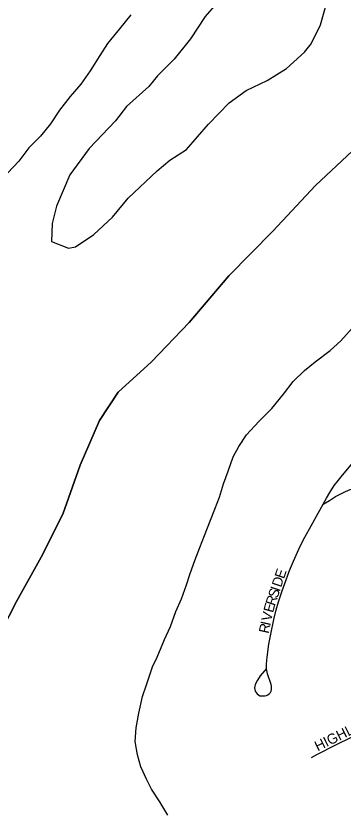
# Model space of a CAD drawing. Extents: x 1443599 to 1910620, y 1028088 to 1361369.
# Drawn here: x 1672898 to 1674513, y 1315218 to 1319138 of the extents above; entities that cross this region are included whole.
import ezdxf

# ---------------------------------------------------------------- set-up
doc = ezdxf.new("R2010")
doc.units = 0
for name, color, linetype in [('GM_X_Adjacent_County', 7, 'Continuous'), ('GM_X_City_Street', 7, 'Continuous'), ('GM_X_City_Street_Text', 7, 'Continuous'), ('GM_X_Corporation', 7, 'Continuous'), ('GM_X_County', 7, 'Continuous'), ('GM_X_Major_River', 7, 'Continuous'), ('GM_X_Township', 7, 'Continuous')]:
    doc.layers.add(name, color=color, linetype=linetype)

msp = doc.modelspace()

# ---------------------------------------------------------------- linework, layer by layer
at = {"layer": 'GM_X_Adjacent_County'}
msp.add_lwpolyline([(1680139.6, 1319734.8), (1675851.2, 1319791.8), (1675710.1, 1319665.9), (1675526.2, 1319472.4), (1675328.7, 1319293.3), (1675144.8, 1319099.9), (1674836.4, 1318776.2), (1674558.5, 1318474), (1674377, 1318302.6), (1674166.6, 1318077.5), (1673948.2, 1317856.6), (1673753.7, 1317627.2), (1673567.9, 1317433.8), (1673402.9, 1317284.2), (1673310.1, 1317143.3), (1673215.9, 1316924.2), (1673129.3, 1316682.8), (1673023.2, 1316469.9), (1672901, 1316251.3), (1672790.9, 1316040.4)], dxfattribs=at)
at = {"layer": 'GM_X_City_Street'}
for points in [[(1674414, 1316730.7), (1674430.4, 1316760.9), (1674446.8, 1316789.2), (1674469.4, 1316823.4), (1674489.3, 1316849.5), (1674510, 1316874.9), (1674536, 1316906.3), (1674567.2, 1316943.5), (1674582.1, 1316962.1), (1674591.2, 1316974.8), (1674612.2, 1316999.5), (1674619.8, 1317007.8)], [(1674414, 1316730.7), (1674445.1, 1316750.1), (1674474.7, 1316768.6), (1674502.2, 1316782.7), (1674524.1, 1316794), (1674547, 1316803.3), (1674570.6, 1316810.3), (1674594.7, 1316815), (1674627.3, 1316818.7), (1674668.2, 1316820.8), (1674701, 1316821.5)], [(1674132.6, 1315919.5), (1674124.2, 1315910.5), (1674103.1, 1315884.5), (1674089.9, 1315863.8), (1674082.3, 1315849.2), (1674079.3, 1315841.6), (1674077.1, 1315833.7), (1674076.2, 1315825.5), (1674076.9, 1315817.3), (1674079.3, 1315809.5), (1674083.4, 1315802.5), (1674088.8, 1315796.3), (1674094.9, 1315790.9), (1674102.3, 1315787.3), (1674110.3, 1315786.3), (1674126.7, 1315786.6), (1674134.6, 1315788.4), (1674142.1, 1315791.7), (1674148.7, 1315796.6), (1674154, 1315802.8), (1674157.4, 1315810.2), (1674159.3, 1315817.7), (1674160.2, 1315825.7), (1674159.8, 1315833.9), (1674158.2, 1315841.9), (1674153, 1315857.5), (1674144.1, 1315880.3), (1674139.3, 1315895.9), (1674135.7, 1315911.7), (1674134.5, 1315919.8), (1674134.1, 1315928), (1674134.6, 1315944.3), (1674137.9, 1315976.8), (1674147, 1316041.9), (1674155.7, 1316090.3), (1674170.8, 1316162.7), (1674182, 1316210.6), (1674193.4, 1316249.9), (1674212, 1316304.2), (1674231.9, 1316358), (1674248.6, 1316404.2), (1674267.3, 1316449.7), (1674294, 1316509.5), (1674304.6, 1316531.7), (1674323.7, 1316568), (1674355, 1316624.4), (1674381.8, 1316672.7), (1674414, 1316730.7)], [(1674357.1, 1315482.9), (1674386, 1315498.7), (1674473.9, 1315543.3), (1674557.7, 1315584.8)]]:
    msp.add_lwpolyline(points, dxfattribs=at)
at = {"layer": 'GM_X_Corporation'}
for points in [[(1686959.3, 1319677.7), (1683087.5, 1319710.1), (1680139.6, 1319734.8), (1675851.2, 1319791.8), (1675710.1, 1319665.9), (1675526.2, 1319472.4), (1675328.7, 1319293.3), (1675144.8, 1319099.9), (1674836.4, 1318776.2), (1674558.5, 1318474), (1674377, 1318302.6), (1674166.6, 1318077.5), (1673948.2, 1317856.6), (1673753.7, 1317627.2), (1673567.9, 1317433.8), (1673402.9, 1317284.2), (1673310.1, 1317143.3), (1673215.9, 1316924.2), (1673129.3, 1316682.8), (1673023.2, 1316469.9), (1672901, 1316251.3), (1672790.9, 1316040.4)], [(1672790.9, 1316040.4), (1672901, 1316251.3), (1673023.2, 1316469.9), (1673129.3, 1316682.8), (1673215.9, 1316924.2), (1673310.1, 1317143.3), (1673402.9, 1317284.2), (1673567.9, 1317433.8), (1673753.7, 1317627.2), (1673948.2, 1317856.6), (1674166.6, 1318077.5), (1674377, 1318302.6), (1674558.5, 1318474), (1674836.4, 1318776.2), (1675144.8, 1319099.9), (1675328.7, 1319293.3), (1675526.2, 1319472.4), (1675710.1, 1319665.9), (1675851.2, 1319791.8), (1680139.6, 1319734.8)]]:
    msp.add_lwpolyline(points, dxfattribs=at)
at = {"layer": 'GM_X_County'}
msp.add_lwpolyline([(1672790.9, 1316040.4), (1672901, 1316251.3), (1673023.2, 1316469.9), (1673129.3, 1316682.8), (1673215.9, 1316924.2), (1673310.1, 1317143.3), (1673402.9, 1317284.2), (1673567.9, 1317433.8), (1673753.7, 1317627.2), (1673948.2, 1317856.6), (1674166.6, 1318077.5), (1674377, 1318302.6), (1674558.5, 1318474), (1674836.4, 1318776.2), (1675144.8, 1319099.9), (1675328.7, 1319293.3), (1675526.2, 1319472.4), (1675710.1, 1319665.9), (1675851.2, 1319791.8), (1680139.6, 1319734.8)], dxfattribs=at)
at = {"layer": 'GM_X_Major_River'}
for points in [[(1673951.6, 1319274.7), (1673832.6, 1319135.2), (1673759.9, 1319025.5), (1673679.2, 1318925.9), (1673596.6, 1318842.3), (1673554.3, 1318790.6), (1673443.6, 1318691.1), (1673389.2, 1318621.4), (1673260.2, 1318484.1), (1673165.3, 1318354.5), (1673098.2, 1318200.6), (1673077.5, 1318114.6), (1673074.8, 1318026.4), (1673158.3, 1317993.7), (1673192.3, 1317999.4), (1673282.7, 1318060.9), (1673375.2, 1318146.4), (1673451.9, 1318240.1), (1673594.7, 1318375.3), (1673657.1, 1318426.9), (1673739.4, 1318480.4), (1673848.2, 1318603.9), (1673950.9, 1318709.4), (1674035.2, 1318770.9), (1674137.5, 1318820.2), (1674233.8, 1318879.6), (1674322.3, 1318959.1), (1674354.6, 1319001), (1674401.3, 1319094.9), (1674434.2, 1319210.9)], [(1673465.4, 1319144), (1673409.3, 1319074), (1673350.3, 1319002.1), (1673312, 1318942.7), (1673265.4, 1318866.9), (1673219, 1318801.1), (1673166.6, 1318741.4), (1673114.1, 1318673.6), (1673069.6, 1318605.8), (1673019.2, 1318546), (1672962.8, 1318488.3), (1672912.4, 1318422.5), (1672858, 1318364.8)], [(1673647.8, 1315199.1), (1673608.7, 1315263.7), (1673567.6, 1315326.3), (1673542.3, 1315376.7), (1673515.1, 1315437.1), (1673497.9, 1315495.4), (1673486.7, 1315561.7), (1673491.6, 1315629.7), (1673504.4, 1315701.7), (1673523.4, 1315783.6), (1673544.2, 1315845.5), (1673571.8, 1315929), (1673595.7, 1315977.1), (1673632, 1316064.5), (1673661.4, 1316128.6), (1673688.3, 1316202.4), (1673715, 1316264.2), (1673739.9, 1316334), (1673758.5, 1316389.9), (1673781.3, 1316453.7), (1673806, 1316517.6), (1673828.7, 1316577.4), (1673858.8, 1316651.9), (1673880.2, 1316707), (1673902.9, 1316766.8), (1673923.2, 1316831.6), (1673946.4, 1316894.5), (1673971.2, 1316964.4), (1673997.8, 1317016.1), (1674036.5, 1317073.8), (1674097.1, 1317139.2), (1674161.8, 1317202.5), (1674218.6, 1317274), (1674267.2, 1317335.5), (1674322.1, 1317391), (1674374.2, 1317432.4), (1674448.8, 1317489.6), (1674501.7, 1317537.4), (1674557.9, 1317598.5)]]:
    msp.add_lwpolyline(points, dxfattribs=at)
at = {"layer": 'GM_X_Township'}
msp.add_lwpolyline([(1672790.9, 1316040.4), (1672901, 1316251.3), (1673023.2, 1316469.9), (1673129.3, 1316682.8), (1673215.9, 1316924.2), (1673310.1, 1317143.3), (1673402.9, 1317284.2), (1673567.9, 1317433.8), (1673753.7, 1317627.2), (1673948.2, 1317856.6), (1674166.6, 1318077.5), (1674377, 1318302.6), (1674558.5, 1318474), (1674836.4, 1318776.2), (1675144.8, 1319099.9), (1675328.7, 1319293.3), (1675526.2, 1319472.4), (1675710.1, 1319665.9), (1675851.2, 1319791.8), (1680139.6, 1319734.8)], dxfattribs=at)

# ---------------------------------------------------------------- texts
at = {"layer": 'GM_X_City_Street_Text'}
for s, rotation, p in [('E', 71.1588, (1674220.9, 1316360.3)), ('D', 71.1796, (1674206.7, 1316318.6)), ('S', 71.1765, (1674188.2, 1316264.5)), ('I', 71.164, (1674199.6, 1316297.8)), ('R', 71.6111, (1674175.8, 1316227)), ('E', 75.0492, (1674166.9, 1316193.7)), ('V', 77.8471, (1674157.8, 1316151.3)), ('R', 77.8374, (1674144.8, 1316091.1)), ('I', 77.8076, (1674153.1, 1316129.8)), ('HIGHLAND', 26.2259, (1674387.4, 1315512.4))]:
    msp.add_text(s, height=50, rotation=rotation, dxfattribs=at).set_placement(p)

doc.saveas('drawing.dxf')
